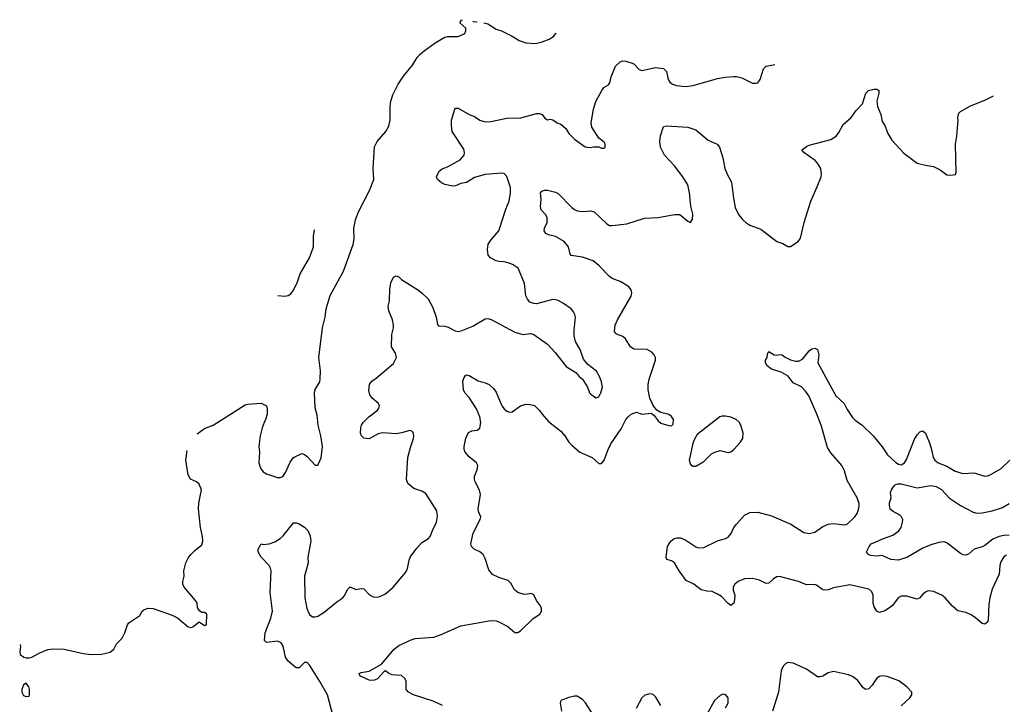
# Model space of a CAD drawing. Header units: inches. Extents: x 2134017 to 2292458, y 756222 to 916513.
# Tile 275 of 387: x 2201061 to 2208355, y 911441 to 916513. Entities that reach past the tile are written whole.
import ezdxf

# ---------------------------------------------------------------- set-up
doc = ezdxf.new("R2010")
doc.units = ezdxf.units.IN
doc.header["$MEASUREMENT"] = 0
doc.layers.add('C2901', color=7, linetype='Continuous')

msp = doc.modelspace()

# ---------------------------------------------------------------- linework, layer by layer
at = {"layer": 'C2901', "color": 5}
for points, elevation in [([(2202374.6, 913444.1), (2202430, 913484.9), (2202493.2, 913510), (2202730, 913658.8), (2202750, 913666), (2202850, 913671.3), (2202890, 913652), (2202894.8, 913630), (2202894, 913590), (2202882.8, 913550), (2202870.8, 913530), (2202857.3, 913490), (2202843, 913430), (2202833, 913350), (2202837.1, 913310), (2202833, 913230), (2202843.8, 913190), (2202864.2, 913164.2), (2202890, 913147.7), (2202970, 913122), (2202990, 913120.5), (2203010, 913128), (2203030, 913158), (2203063.9, 913236.1), (2203089.2, 913270), (2203150, 913299.1), (2203170, 913293), (2203190, 913277.1), (2203250, 913214), (2203270, 913214), (2203293, 913267), (2203303.1, 913350), (2203290.9, 913430.9), (2203271.5, 913510), (2203264.2, 913584.2), (2203250, 913638), (2203244.2, 913750), (2203250, 913773.4), (2203284.2, 913830), (2203287.8, 913850), (2203288.1, 913911.9), (2203277.3, 914010), (2203302.9, 914230), (2203324.4, 914310), (2203331.3, 914370), (2203360.5, 914470), (2203459.7, 914650), (2203532.1, 914847.9), (2203538, 914890), (2203536.3, 914970), (2203549.7, 915029.7), (2203569.8, 915090.2), (2203653.2, 915246.8), (2203685.1, 915330), (2203679.8, 915410), (2203690, 915571), (2203710, 915610.5), (2203774.4, 915685.6), (2203794.5, 915725.5), (2203804.2, 915770), (2203804.1, 915870), (2203809.8, 915910), (2203824.2, 915955.8), (2203865.4, 916034.6), (2203904.2, 916095.8), (2203970, 916177.4), (2204006.1, 916233.9), (2204024.4, 916255.6), (2204057.6, 916282.4), (2204138.2, 916341.8), (2204210, 916383), (2204230, 916387.7), (2204308, 916390), (2204358, 916410), (2204366.6, 916430), (2204365.2, 916450), (2204322, 916490), (2204334, 916510), (2204340.1, 916513.5)], 460), ([(2204418.8, 916502.2), (2204420.9, 916500.9), (2204450.4, 916497.7)], 460), ([(2204499.9, 916490.6), (2204530, 916482), (2204590, 916444), (2204631, 916430), (2204710, 916390.6), (2204759.9, 916359.9), (2204810, 916342), (2204882.4, 916337.6), (2204931.4, 916348.6), (2204984, 916370), (2205014, 916390), (2205032.7, 916410), (2205034, 916414.1)], 460), ([(2203378.9, 911370), (2203340.9, 911510), (2203285, 911610), (2203210, 911729.7), (2203190, 911749.6), (2203170, 911751.5), (2203130, 911712.3), (2203110, 911712), (2203098.3, 911718.3), (2203050, 911760.7), (2203030, 911789.4), (2203012.3, 911872.3), (2202997.4, 911897.4), (2202970, 911909.5), (2202890, 911899), (2202873.2, 911913.2), (2202878.7, 911970), (2202921.3, 912078.7), (2202934.3, 912130), (2202916.3, 912270), (2202922.7, 912430), (2202919.3, 912450), (2202909.5, 912469.5), (2202849, 912530), (2202828.7, 912570), (2202828, 912590), (2202850, 912630.8), (2202864.7, 912624.7), (2202910, 912630.5), (2202950, 912645.5), (2202990, 912668.4), (2203011.6, 912688.4), (2203090, 912786), (2203110, 912786.8), (2203130, 912777.3), (2203170, 912753.4), (2203195.3, 912730), (2203212, 912690), (2203218.7, 912650), (2203194.9, 912530), (2203197.3, 912490), (2203171, 912390), (2203172.1, 912230), (2203188.6, 912150), (2203200.6, 912120.6), (2203210, 912104.9), (2203230, 912090.3), (2203250, 912088), (2203270, 912093.1), (2203315.9, 912124.1), (2203410, 912200.5), (2203454, 912230), (2203469.3, 912250), (2203490, 912291.3), (2203510, 912310.8), (2203550, 912291), (2203590, 912299.1), (2203610, 912296.3), (2203652.5, 912252.5), (2203678.5, 912238.5), (2203710, 912235.5), (2203730, 912239.3), (2203770, 912258.4), (2203827.6, 912310), (2203920.5, 912419.5), (2203933.3, 912446.7), (2203945.1, 912510), (2203954.3, 912530), (2204002.2, 912597.8), (2204040.6, 912639.4), (2204089.2, 912670), (2204104.5, 912690), (2204118.4, 912730), (2204147.6, 912790), (2204155.3, 912835.3), (2204150, 912874), (2204070, 913002), (2204040.2, 913020.2), (2203980.2, 913040.2), (2203937, 913077), (2203926.2, 913106.2), (2203937, 913270), (2203955.9, 913344.1), (2203979.3, 913410), (2203981.2, 913430), (2203975.5, 913455.5), (2203965.2, 913465.2), (2203950, 913469.2), (2203890, 913451.3), (2203850, 913445.7), (2203747.5, 913452.5), (2203716, 913444), (2203650, 913409), (2203610, 913414), (2203594, 913430), (2203586.6, 913450), (2203587, 913490), (2203592.3, 913510), (2203604.5, 913530), (2203646.6, 913570), (2203710, 913619.1), (2203719.5, 913630), (2203726.6, 913650), (2203719.3, 913670), (2203672.7, 913710), (2203654, 913734), (2203647.3, 913767.3), (2203652, 913810), (2203670, 913836.3), (2203702, 913858), (2203830, 913967.3), (2203851.3, 914010), (2203843.9, 914043.9), (2203815.1, 914090), (2203818, 914182), (2203829, 914230), (2203829.2, 914250.8), (2203821.6, 914290), (2203795.2, 914355.2), (2203791.7, 914390), (2203799.4, 914430), (2203802.7, 914517.3), (2203810, 914562.8), (2203830, 914604.9), (2203850, 914616.3), (2203870, 914607.7), (2203890, 914588), (2204014, 914510), (2204045.8, 914485.9), (2204085.8, 914445.9), (2204122, 914382), (2204144.9, 914310), (2204155.3, 914255.3), (2204164.5, 914244.5), (2204210, 914243), (2204235.1, 914235.1), (2204287.4, 914207.4), (2204310, 914204.2), (2204332.1, 914207.9), (2204417.5, 914242.5), (2204510, 914298), (2204530, 914300.5), (2204553.3, 914293.3), (2204730, 914197.3), (2204790, 914182), (2204847.5, 914187.5), (2204870, 914180.7), (2204970.3, 914110.3), (2205028.4, 914048.4), (2205110, 913942.8), (2205179.8, 913899.8), (2205206, 913870), (2205230.5, 913850.5), (2205266.8, 913790), (2205281, 913750), (2205290, 913741), (2205330, 913711.3), (2205350, 913718), (2205366, 913750), (2205377, 913790), (2205372, 913830), (2205356, 913870), (2205333.2, 913910), (2205270, 913959), (2205238.4, 913998.4), (2205211.6, 914070), (2205178.4, 914130), (2205167.6, 914170), (2205167.6, 914210), (2205178.4, 914310), (2205174, 914330), (2205162.7, 914350), (2205145.2, 914370), (2205089.3, 914410), (2205050, 914433.3), (2205030, 914438.4), (2205010, 914440.9), (2204890, 914409.4), (2204869.6, 914409.6), (2204841, 914421), (2204821.7, 914441.7), (2204810, 914468.7), (2204799.3, 914559.3), (2204753.6, 914673.6), (2204717.5, 914697.5), (2204688, 914710), (2204650, 914719.5), (2204610, 914720.7), (2204590, 914727.6), (2204549.6, 914749.6), (2204532.3, 914770), (2204525.6, 914810), (2204532.3, 914850), (2204550, 914881), (2204609.5, 914950), (2204616.4, 914963.6), (2204661.7, 915110), (2204686.6, 915170), (2204697.7, 915230), (2204696.8, 915270), (2204670, 915351.8), (2204650, 915373), (2204630, 915376.3), (2204510, 915365.7), (2204430, 915344.2), (2204370, 915307), (2204330, 915299.3), (2204290, 915282.7), (2204270, 915279.3), (2204210, 915292.7), (2204185.4, 915305.4), (2204155.3, 915330), (2204148, 915350), (2204169.2, 915390), (2204190, 915407.3), (2204230, 915422.8), (2204324.8, 915475.2), (2204353, 915510), (2204356.9, 915530), (2204350, 915555.1), (2204265.1, 915685.1), (2204258.9, 915730), (2204260.7, 915770), (2204283.7, 915850), (2204290, 915858.8), (2204310, 915858), (2204390, 915810.6), (2204430, 915797.3), (2204468.4, 915768.4), (2204510, 915757), (2204550, 915760.3), (2204670, 915784), (2204774.2, 915785.9), (2204890, 915819.3), (2204910, 915819.1), (2204931.3, 915810), (2204950, 915784.7), (2204970, 915772), (2204990, 915776), (2205010, 915771), (2205042, 915750), (2205070, 915738.8), (2205106.2, 915706.2), (2205130, 915670.8), (2205170, 915627.3), (2205250, 915571), (2205290, 915566), (2205311.6, 915571.6), (2205350, 915572), (2205370, 915562), (2205390, 915562), (2205398, 915570), (2205398, 915590), (2205390, 915606), (2205350, 915635.3), (2205298.3, 915718.3), (2205294.7, 915750), (2205310.9, 915850), (2205330, 915907.7), (2205373.3, 915990), (2205388.7, 916011.3), (2205422.7, 916030), (2205433.4, 916046.6), (2205442.7, 916090), (2205474.5, 916170), (2205510, 916201.6), (2205530, 916208.5), (2205550, 916207.2), (2205590, 916194.6), (2205610, 916185.3), (2205650, 916145.5), (2205670, 916135.8), (2205770, 916159.6), (2205830, 916152), (2205852, 916130), (2205864.2, 916070), (2205876.4, 916050), (2205895.9, 916035.9), (2205925.6, 916025.6), (2205990, 916017.8), (2206050, 916025.6), (2206230, 916076.5), (2206290, 916088), (2206350, 916093.1), (2206370, 916093.1), (2206410, 916083.1), (2206490, 916042), (2206517.5, 916042.5), (2206530, 916046.8), (2206546.6, 916070), (2206571.6, 916148.4), (2206591.6, 916168.4), (2206653.7, 916182.3)], 440), ([(2204192.8, 911432.8), (2204125, 911465), (2203979, 911510), (2203941.2, 911530), (2203923.7, 911550), (2203923, 911610), (2203916.9, 911630), (2203890, 911653.5), (2203820, 911660), (2203795.1, 911670), (2203770, 911689.2), (2203757.3, 911682.7), (2203710.3, 911629.7), (2203690, 911619.5), (2203670, 911617), (2203650, 911620.9), (2203590, 911646.6), (2203584, 911650), (2203575.3, 911670), (2203590, 911677.3), (2203650, 911686.8), (2203742, 911738), (2203834, 911850), (2203870, 911877.3), (2203960.1, 911919.9), (2203990, 911928), (2204130, 911939.5), (2204182.8, 911957.2), (2204330, 912021.3), (2204550, 912062.4), (2204590, 912059.5), (2204610, 912052.2), (2204677.5, 912017.5), (2204730, 911972.7), (2204750, 911972.4), (2204770, 911984.4), (2204863.8, 912076.2), (2204914, 912110), (2204925.2, 912130), (2204925.2, 912150), (2204918, 912170), (2204889.3, 912210), (2204870, 912252.7), (2204850, 912260.9), (2204810, 912254.5), (2204790, 912256.2), (2204750, 912269.6), (2204726.6, 912290), (2204698, 912338), (2204678.3, 912358.3), (2204610, 912380.4), (2204563.7, 912403.7), (2204537.3, 912437.3), (2204510, 912522), (2204494.8, 912550), (2204470, 912569.8), (2204427.6, 912590), (2204408.3, 912610), (2204402.7, 912630), (2204420.7, 912710), (2204472, 912810), (2204476, 912830), (2204458.9, 912870), (2204456, 912890), (2204474.5, 912994.5), (2204468.2, 913028.2), (2204435.6, 913090), (2204429.6, 913110), (2204429.7, 913130.3), (2204450, 913178), (2204454.7, 913210), (2204444.5, 913230), (2204390, 913274.7), (2204360.4, 913310), (2204353.5, 913330), (2204353.3, 913350), (2204366.5, 913413.5), (2204385.5, 913454.5), (2204410, 913468.2), (2204450, 913473.4), (2204470, 913487.3), (2204477.4, 913530), (2204469.7, 913570), (2204445.1, 913630), (2204390, 913715.1), (2204359.3, 913750), (2204349.4, 913770), (2204343.6, 913836.4), (2204350, 913858), (2204363.7, 913876.3), (2204370, 913881), (2204390, 913877.3), (2204457.2, 913837.2), (2204510, 913823.6), (2204537.6, 913810), (2204570, 913780.3), (2204590, 913754.4), (2204633.7, 913653.7), (2204650, 913630.4), (2204670, 913612.4), (2204690, 913605.3), (2204710, 913608.5), (2204770, 913652.4), (2204810, 913666), (2204843.4, 913663.4), (2204874.6, 913654.6), (2204910, 913620.7), (2204930.5, 913590), (2204977.5, 913537.5), (2205070, 913463.7), (2205100.3, 913430), (2205130, 913383), (2205150, 913360.4), (2205210, 913308.8), (2205300.7, 913270), (2205350, 913224.7), (2205370, 913226), (2205390, 913251), (2205419.1, 913330), (2205439.8, 913370), (2205517.2, 913482.8), (2205551.5, 913550), (2205567.8, 913572.2), (2205590, 913590.4), (2205630, 913605.5), (2205670, 913590.5), (2205737.5, 913597.5), (2205761.4, 913581.4), (2205790, 913541), (2205810, 913524.9), (2205870, 913506), (2205890, 913505.5), (2205902.7, 913517.3), (2205903.7, 913550), (2205890, 913572.3), (2205870, 913589.2), (2205810, 913604), (2205780.1, 913620.1), (2205754.2, 913654.2), (2205728.8, 913708.8), (2205716.5, 913770), (2205717.1, 913810), (2205724.8, 913850), (2205769.7, 913990), (2205769.6, 914010), (2205761.6, 914030), (2205744.5, 914050), (2205710, 914069.7), (2205610, 914071.5), (2205586.3, 914090), (2205547.8, 914150), (2205530, 914165.1), (2205482.8, 914182.8), (2205472.7, 914190), (2205466.3, 914206.3), (2205471.3, 914250), (2205488.5, 914290), (2205590, 914464), (2205595.4, 914490), (2205591, 914511), (2205573.3, 914533.3), (2205537.5, 914557.5), (2205510, 914573.1), (2205450, 914596.4), (2205430, 914609.7), (2205350, 914692.8), (2205310, 914726), (2205230, 914753.7), (2205147.1, 914767.1), (2205139.6, 914779.6), (2205125.6, 914830), (2205094.7, 914870), (2205030, 914906), (2204978.9, 914918.9), (2204957.2, 914930), (2204946, 914950), (2204949.4, 914970), (2204969.4, 915010), (2204967.2, 915047.2), (2204956, 915070), (2204923.8, 915103.8), (2204918, 915130), (2204923, 915183), (2204919.3, 915230), (2204930, 915242.8), (2204949.6, 915250.4), (2204970, 915250.4), (2205030, 915234.8), (2205050, 915224.9), (2205150, 915122.6), (2205170, 915106.3), (2205190, 915098.3), (2205230, 915091.8), (2205290, 915096.9), (2205317.3, 915090), (2205410, 915000.5), (2205430, 914988.5), (2205450, 914987.4), (2205558.7, 915001.3), (2205690, 915043.8), (2205790, 915048), (2205910.7, 915070.7), (2205950.6, 915070.6), (2206010, 915021), (2206030, 915012), (2206044, 915036), (2206047, 915073), (2206032.2, 915132.2), (2206023.5, 915230), (2206009.7, 915290), (2205974, 915350), (2205910.7, 915430.7), (2205838.7, 915510), (2205807.8, 915570), (2205802.9, 915610), (2205807.5, 915652.5), (2205830, 915721), (2205852.7, 915727.3), (2206010, 915718), (2206070, 915697.1), (2206161.2, 915621.2), (2206227.3, 915590), (2206245.5, 915570), (2206269.2, 915489.2), (2206284.7, 915410), (2206300.8, 915370), (2206334.9, 915310), (2206347.9, 915190), (2206361, 915121), (2206384.9, 915070), (2206414.1, 915034.1), (2206439.1, 915010), (2206470, 914990.4), (2206550, 914960.4), (2206670, 914870.7), (2206714.4, 914854.4), (2206750, 914832), (2206770, 914832), (2206828.7, 914870), (2206844.1, 914895.9), (2206871.2, 915010), (2206920.7, 915170), (2206967, 915270), (2206997, 915350), (2206999.5, 915370), (2206995.1, 915410), (2206971.3, 915451.3), (2206952.7, 915470), (2206868.7, 915530), (2206855.3, 915550), (2206890, 915574.8), (2206910, 915582.8), (2207070, 915627), (2207109.5, 915650), (2207130, 915677.3), (2207162, 915738), (2207219.3, 915790), (2207258.3, 915841.7), (2207305.2, 915890), (2207328, 915970), (2207348, 915990), (2207390, 915999.3), (2207410, 915998), (2207426, 915990), (2207426, 915970), (2207410.7, 915910), (2207414.8, 915870), (2207439.1, 915810), (2207450, 915758), (2207470.8, 915730), (2207490.7, 915670), (2207521.7, 915621.7), (2207610, 915525.5), (2207710, 915450.4), (2207770, 915434.4), (2207830, 915424.9), (2207880.3, 915400.3), (2207930, 915364.9), (2207950, 915360.7), (2207976.5, 915363.5), (2207992.9, 915367.1), (2207998, 915382), (2207992.6, 915590), (2208002.6, 915650), (2208011.8, 915770), (2208009.5, 915790), (2208018.9, 915821.1), (2208030, 915834), (2208103.8, 915876.2), (2208210, 915918), (2208275.2, 915950.3)], 420), ([(2202972.5, 914469.2), (2203026, 914466), (2203050, 914469.4), (2203070, 914482), (2203090.2, 914509.8), (2203118.3, 914570), (2203137.6, 914630), (2203208.2, 914750), (2203238, 914830), (2203236.5, 914910), (2203245, 914955.6)], 460), ([(2208370, 912546), (2208350, 912533.3), (2208330, 912497.2), (2208321.7, 912470), (2208315.6, 912404.4), (2208265, 912295), (2208246.5, 912230), (2208240, 912180), (2208235, 912065), (2208230, 912049.6), (2208210, 912035.6), (2208190, 912039.7), (2208141.9, 912081.9), (2208110, 912102.8), (2208070, 912120.4), (2208010, 912134), (2207970, 912167.3), (2207915.6, 912230), (2207890.8, 912250.8), (2207830, 912277.6), (2207790, 912280.9), (2207770, 912272.7), (2207750, 912256), (2207730, 912229.5), (2207710, 912219.6), (2207630, 912241.4), (2207590, 912241.5), (2207567.2, 912230), (2207527, 912173), (2207505, 912155), (2207470, 912134), (2207430, 912122.4), (2207410, 912131.3), (2207390, 912162.9), (2207383.7, 912190), (2207382.8, 912250), (2207374, 912274), (2207350, 912293.6), (2207210, 912326.3), (2207090, 912305.1), (2207050, 912289.7), (2207027, 912287), (2207010, 912289.7), (2206963.6, 912323.6), (2206947.5, 912327.5), (2206890, 912325.3), (2206830, 912351.4), (2206690, 912387.4), (2206670, 912385.4), (2206644.4, 912370), (2206610, 912338.4), (2206590, 912335.6), (2206541.3, 912361.3), (2206490, 912373.7), (2206430, 912371.2), (2206382, 912350), (2206357.4, 912330), (2206345.5, 912310), (2206346.6, 912286.6), (2206357.6, 912250), (2206356.5, 912216.5), (2206350, 912189.4), (2206330, 912174), (2206310, 912187.1), (2206258.8, 912238.8), (2206230, 912257.6), (2206190, 912275.8), (2206150, 912279.6), (2206110, 912289.6), (2206055.1, 912330), (2205998.7, 912358.7), (2205944.9, 912430), (2205910.4, 912490.4), (2205890, 912504), (2205854.3, 912514.3), (2205849.7, 912529.7), (2205859.3, 912610), (2205884, 912650), (2205910, 912669.1), (2205930, 912675.2), (2205955.2, 912675.2), (2205996.5, 912656.5), (2206070, 912608.4), (2206090, 912600.4), (2206130, 912602), (2206230, 912652.8), (2206290, 912669.2), (2206310, 912679.7), (2206332.5, 912707.5), (2206351.4, 912750), (2206370, 912776.8), (2206430, 912841.3), (2206470, 912863.1), (2206530, 912864.6), (2206630, 912838.5), (2206774.5, 912774.5), (2206870, 912713.2), (2206910, 912707.1), (2206950, 912717.1), (2207010, 912758.3), (2207050, 912775), (2207090, 912781.2), (2207169.8, 912770.2), (2207190, 912775.2), (2207248.2, 912830), (2207265, 912855), (2207275.3, 912884.7), (2207278.3, 912910), (2207278.3, 912930), (2207265.1, 912970), (2207190, 913099.6), (2207169.8, 913170), (2207151.7, 913210), (2207070, 913304.8), (2207044.3, 913344.3), (2206997.3, 913510), (2206962.1, 913602.1), (2206905.6, 913725.6), (2206881.6, 913761.6), (2206852.8, 913792.8), (2206790, 913822.4), (2206753.2, 913873.2), (2206701.2, 913901.2), (2206630, 913923.5), (2206598, 913950), (2206586.6, 913970), (2206586, 913990), (2206597.2, 914010), (2206601.5, 914038.5), (2206610, 914054.8), (2206650, 914031), (2206666.8, 914026.8), (2206690, 914034), (2206710, 914030.7), (2206732.3, 914012.3), (2206770, 913992.7), (2206810, 913982.4), (2206830, 913983.8), (2206860.7, 913999.3), (2206910, 914060.7), (2206930, 914074.9), (2206950, 914079.3), (2206970, 914070.7), (2206980.4, 914030), (2206974, 913970), (2207106.7, 913726.7), (2207167.4, 913670), (2207190, 913626), (2207230, 913565.7), (2207250, 913546.3), (2207301.7, 913510), (2207383.1, 913430), (2207449.4, 913349.4), (2207490, 913288.7), (2207550, 913232.2), (2207570, 913220.2), (2207590, 913215.6), (2207615.1, 913230), (2207630, 913254.9), (2207690, 913404.9), (2207710, 913437.6), (2207730, 913459.3), (2207750, 913467.7), (2207770, 913450.8), (2207803.6, 913370), (2207816.5, 913330), (2207828.1, 913270), (2207839.5, 913250), (2207865.5, 913230), (2207930, 913205), (2207990, 913168.2), (2208047.8, 913152.2), (2208130, 913155.5), (2208210, 913130.4), (2208230, 913132.7), (2208250, 913141.6), (2208331.6, 913188.4), (2208395.1, 913250)], 380), ([(2201065.3, 911884.4), (2201066.8, 911870), (2201061, 911830), (2201064.7, 911810), (2201091.1, 911791.1), (2201110, 911784.7), (2201130, 911784.7), (2201150, 911791.3), (2201210, 911822.8), (2201270, 911847.3), (2201310, 911852.7), (2201390, 911850.4), (2201530, 911816.5), (2201589.7, 911810.3), (2201668.1, 911811.9), (2201730, 911828), (2201757.2, 911850), (2201777.2, 911890), (2201819, 911930), (2201839, 911970), (2201859, 912030), (2201870, 912044.7), (2201950, 912098), (2201969.4, 912130.6), (2201980.2, 912139.8), (2202010, 912154), (2202050, 912150.7), (2202190, 912101), (2202230, 912081), (2202310, 912016), (2202330, 912011), (2202344.7, 912015.3), (2202390, 912052), (2202430, 912024.7), (2202446, 912030), (2202448, 912110), (2202430, 912122), (2202410, 912122), (2202393.6, 912133.6), (2202378, 912158), (2202375.3, 912190), (2202364, 912210), (2202279, 912310), (2202269.2, 912330), (2202269, 912350), (2202279, 912390), (2202276, 912430), (2202292.7, 912490), (2202310, 912524.7), (2202329.2, 912550), (2202358.9, 912581.1), (2202410, 912622.8), (2202417.6, 912650), (2202415.2, 912684.8), (2202400.9, 912750), (2202385.6, 912890), (2202388, 912932), (2202406.9, 913030), (2202391.7, 913071.7), (2202370, 913089.6), (2202326.6, 913110), (2202310, 913142), (2202291.6, 913250), (2202302.4, 913322)], 460), ([(2208390, 912694.6), (2208350, 912692.8), (2208316.7, 912683.3), (2208270, 912665.6), (2208210, 912618.5), (2208191.3, 912608.7), (2208130.5, 912590), (2208090, 912554), (2208070, 912546), (2208050, 912548.3), (2208030, 912558.5), (2207930, 912636.9), (2207910, 912644), (2207870, 912640.4), (2207810, 912621.5), (2207750, 912597.1), (2207636.4, 912530), (2207570, 912509), (2207513.9, 912513.9), (2207450, 912543.7), (2207410, 912538.4), (2207364.2, 912544.2), (2207348, 912550), (2207334, 912570), (2207353.2, 912610), (2207369.6, 912630.4), (2207459, 912670), (2207530, 912694.9), (2207573.7, 912726.3), (2207589.7, 912750), (2207601.7, 912790), (2207602, 912810), (2207593.3, 912830), (2207581.8, 912841.8), (2207532, 912870), (2207510, 912888), (2207504.7, 912915.3), (2207505.4, 912934.6), (2207516, 912970), (2207511.8, 913010), (2207518.4, 913030), (2207539.1, 913060.9), (2207549.4, 913070), (2207566.2, 913073.8), (2207590, 913073.9), (2207710, 913045.5), (2207810, 913062), (2207850, 913056), (2207890, 913031.8), (2207948.5, 912968.5), (2208030, 912913.6), (2208123.9, 912863.9), (2208150, 912858.4), (2208190, 912859.4), (2208265.8, 912874.2), (2208340.1, 912899.9), (2208390, 912927.7)], 360), ([(2207591, 911429), (2207656, 911490), (2207669.2, 911510), (2207669.2, 911530), (2207633.2, 911570), (2207573.8, 911613.8), (2207486.3, 911646.3), (2207450, 911652.4), (2207430, 911648.2), (2207410, 911634), (2207376.6, 911583.4), (2207350, 911554.7), (2207330, 911549.7), (2207310, 911564.2), (2207270, 911617.3), (2207230, 911646.5), (2207199.4, 911659.4), (2207090, 911684.8), (2207050, 911674), (2207010, 911649.7), (2206990, 911644), (2206970, 911645.1), (2206890, 911702.6), (2206790, 911746), (2206750.4, 911749.6), (2206736.7, 911743.3), (2206715.8, 911724.2), (2206702.3, 911690), (2206682.6, 911530), (2206637.4, 911390)], 420), ([(2205310, 911362.7), (2205251.6, 911451.6), (2205230, 911476.2), (2205190, 911500.5), (2205170, 911500.5), (2205130, 911491.3), (2205070.7, 911469.3), (2205064, 911450), (2205074.9, 911390)], 420), ([(2205810, 911432.7), (2205774.2, 911494.1), (2205753.3, 911513.3), (2205730, 911519.5), (2205691.9, 911508.1), (2205670, 911489.3), (2205628.8, 911411.2)], 420), ([(2206290, 911414.9), (2206308, 911450), (2206309.5, 911490), (2206290, 911514.5), (2206270, 911517), (2206250, 911507.3), (2206208.9, 911470), (2206150, 911365.2)], 420)]:
    msp.add_lwpolyline(points, dxfattribs=dict(at, elevation=elevation))
for points, elevation in [([(2206290, 913576.8), (2206264.7, 913575.3), (2206248.4, 913570), (2206080.2, 913439.8), (2206058.3, 913401.7), (2206047.8, 913372.2), (2206021.3, 913250), (2206030, 913218.8), (2206050, 913205.5), (2206070, 913206), (2206130, 913239.5), (2206184.4, 913295.6), (2206210, 913310.3), (2206250, 913321.7), (2206310, 913306.7), (2206330, 913312.2), (2206350, 913328.4), (2206398.7, 913381.3), (2206416.9, 913410), (2206421.3, 913450), (2206403, 913510), (2206390, 913531.5), (2206369.5, 913550), (2206330, 913569.7)], 420), ([(2201110, 911598), (2201090, 911586), (2201078, 911550), (2201078, 911530), (2201090, 911506.8), (2201110, 911498), (2201130, 911502), (2201134, 911510), (2201134, 911550), (2201128, 911570)], 460)]:
    msp.add_lwpolyline(points, close=True, dxfattribs=dict(at, elevation=elevation))

doc.saveas('drawing.dxf')
